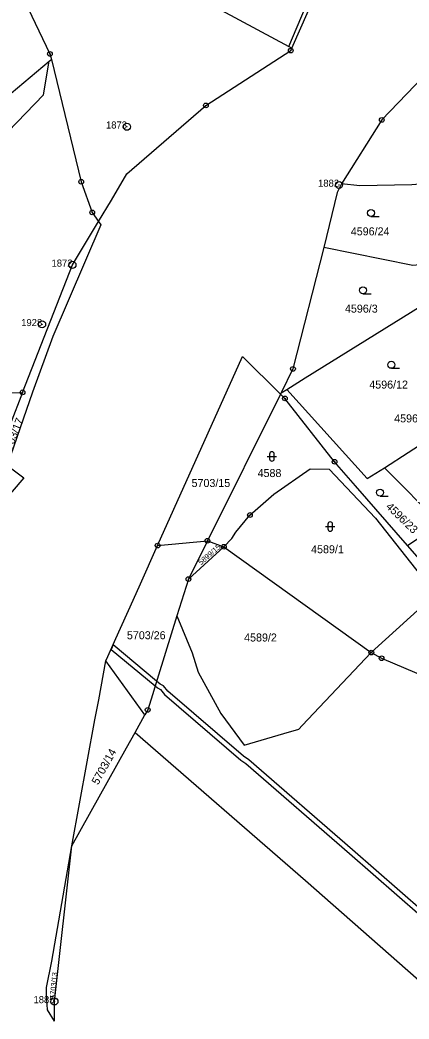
# Model space of a CAD drawing. Extents: x -644096 to -634268, y -1141430 to -1133463.
# Drawn here: x -638844.5 to -638761.9, y -1137871.4 to -1137659.3 of the extents above; entities that cross this region are included whole.
import ezdxf

# ---------------------------------------------------------------- set-up
doc = ezdxf.new("R2010")
doc.units = 0
for name, color, linetype in [('_CIVIL_CONSTRUCTION', 7, 'Continuous'), ('B_Hranice _3D', 7, 'Continuous'), ('spodek_zarez', 7, 'Continuous'), ('svrsek_osa_sjezdy', 7, 'Continuous'), ('svrsek_osa_terminal_VRT', 7, 'Continuous'), ('svrsek_osa_VRT', 7, 'Continuous'), ('terminal_VRT', 7, 'Continuous')]:
    doc.layers.add(name, color=color, linetype=linetype)

msp = doc.modelspace()

# ---------------------------------------------------------------- linework, layer by layer
at = {"layer": '_CIVIL_CONSTRUCTION'}
for centre, radius in [((-638786.99, -1137665.78), 0.5), ((-638838.15, -1137666.48), 0.5), ((-638838.15, -1137666.48), 0.0303), ((-638786.99, -1137665.78), 0.0303), ((-638805.03, -1137677.42), 0.5), ((-638805.03, -1137677.42), 0.0303), ((-638767.66, -1137680.5), 0.5), ((-638821.8, -1137681.95), 0.75), ((-638821.8, -1137681.95), 0.03), ((-638767.66, -1137680.5), 0.0303), ((-638831.51, -1137693.64), 0.5), ((-638831.51, -1137693.64), 0.0303), ((-638776.74, -1137694.3), 0.75), ((-638776.74, -1137694.3), 0.03), ((-638829.17, -1137700.13), 0.5), ((-638829.17, -1137700.13), 0.0303), ((-638833.37, -1137711.27), 0.75), ((-638833.37, -1137711.27), 0.03), ((-638839.81, -1137723.9), 0.75), ((-638839.81, -1137723.9), 0.03), ((-638786.52, -1137733.36), 0.5), ((-638786.52, -1137733.36), 0.0303), ((-638843.97, -1137738.35), 0.5), ((-638843.97, -1137738.35), 0.0303), ((-638788.23, -1137739.64), 0.5), ((-638788.23, -1137739.64), 0.0303), ((-638777.68, -1137753.09), 0.5), ((-638777.68, -1137753.09), 0.0303), ((-638795.66, -1137764.4), 0.5), ((-638795.66, -1137764.4), 0.0303), ((-638815.28, -1137770.89), 0.5), ((-638815.28, -1137770.89), 0.0303), ((-638804.69, -1137769.88), 0.5), ((-638804.69, -1137769.88), 0.0303), ((-638801.21, -1137771.15), 0.5), ((-638801.21, -1137771.15), 0.0303), ((-638808.73, -1137778.01), 0.5), ((-638808.73, -1137778.01), 0.0303), ((-638769.88, -1137793.62), 0.5), ((-638769.88, -1137793.62), 0.0303), ((-638767.69, -1137794.83), 0.5), ((-638767.69, -1137794.83), 0.0303), ((-638817.39, -1137805.78), 0.5), ((-638817.39, -1137805.78), 0.0303), ((-638837.2, -1137867.7), 0.75), ((-638837.2, -1137867.7), 0.03)]:
    msp.add_circle(centre, radius, dxfattribs=at)
at = {"layer": 'B_Hranice _3D'}
msp.add_lwpolyline([(-638728.69, -1137875.03), (-638743.77, -1137861.93), (-638758.8, -1137848.69), (-638773.85, -1137835.54), (-638795.91, -1137816.36), (-638797, -1137815.63), (-638813.08, -1137801.79), (-638814.05, -1137800.68), (-638814.72, -1137800.31), (-638815.48, -1137799.67), (-638824.75, -1137792), (-638825.18, -1137792.95), (-638815.8, -1137800.7), (-638815.28, -1137801.13), (-638814.69, -1137801.46), (-638813.78, -1137802.51), (-638797.6, -1137816.43), (-638796.53, -1137817.16), (-638774.51, -1137836.3), (-638759.46, -1137849.45), (-638744.43, -1137862.69), (-638729.35, -1137875.79)], dxfattribs=at)
at = {"layer": 'spodek_zarez'}
msp.add_circle((-638683.07, -1137056.85), 1378.08, dxfattribs=at)
at = {"layer": 'svrsek_osa_sjezdy'}
for p, q in [((-638769.95, -1137701.01), (-638768.2, -1137701.01)), ((-638771.65, -1137717.42), (-638769.9, -1137717.42)), ((-638765.62, -1137733.24), (-638763.87, -1137733.24)), ((-638791.99, -1137751.96), (-638789.99, -1137751.96)), ((-638791.49, -1137751.46), (-638791.49, -1137752.46)), ((-638790.49, -1137752.46), (-638790.49, -1137751.46)), ((-638768.02, -1137760.39), (-638766.27, -1137760.39)), ((-638779.61, -1137766.85), (-638777.61, -1137766.85)), ((-638779.11, -1137766.35), (-638779.11, -1137767.35)), ((-638778.11, -1137767.35), (-638778.11, -1137766.35))]:
    msp.add_line(p, q, dxfattribs=at)
for centre in [(-638769.95, -1137700.26), (-638771.65, -1137716.67), (-638765.62, -1137732.49), (-638768.02, -1137759.64)]:
    msp.add_circle(centre, 0.75, dxfattribs=at)
for centre, start, end in [((-638790.99, -1137751.46), 0, 180), ((-638790.99, -1137752.46), 180, 359.9879), ((-638778.61, -1137766.35), 0, 180), ((-638778.61, -1137767.35), 180, 359.9879)]:
    msp.add_arc(centre, 0.5, start, end, dxfattribs=at)
at = {"layer": 'svrsek_osa_terminal_VRT'}
msp.add_arc((-642050.26, -1145189.6), 8802.25, 41.413152, 75.317049, dxfattribs=at)
at = {"layer": 'terminal_VRT'}
for p, q in [((-638787.37, -1137664.91), (-638786.75, -1137665.24)), ((-638786.99, -1137665.78), (-638786.75, -1137665.24)), ((-638838.29, -1137668.05), (-638837.85, -1137667.69)), ((-638789.18, -1137738.71), (-638804.69, -1137769.88)), ((-638789.01, -1137738.46), (-638789.18, -1137738.71)), ((-638789.01, -1137738.46), (-638787.86, -1137737.75)), ((-638767.09, -1137754.39), (-638745.29, -1137740.25)), ((-638815.28, -1137770.89), (-638804.69, -1137769.88)), ((-638804.69, -1137769.88), (-638808.73, -1137778.01)), ((-638801.21, -1137771.15), (-638808.73, -1137778.01)), ((-638804.69, -1137769.88), (-638801.21, -1137771.15)), ((-638801.21, -1137771.15), (-638769.88, -1137793.62)), ((-638758.15, -1137775.47), (-638762.19, -1137770.84)), ((-638808.73, -1137778.01), (-638811.17, -1137785.82)), ((-638817.99, -1137806.85), (-638826.27, -1137795.39)), ((-638820.08, -1137810.6), (-638817.99, -1137806.85)), ((-638833.51, -1137834.64), (-638828.58, -1137807.89)), ((-638821.89, -1137813.84), (-638820.08, -1137810.6)), ((-638833.51, -1137834.64), (-638821.89, -1137813.84)), ((-638837.78, -1137859.18), (-638833.51, -1137834.64)), ((-638837.2, -1137867.7), (-638833.51, -1137834.64)), ((-638837.15, -1137871.88), (-638837.2, -1137867.7))]:
    msp.add_line(p, q, dxfattribs=at)
for points in [[(-638787.37, -1137664.91), (-638779.36, -1137645.79), (-638779.94, -1137630.29), (-638786.41, -1137616.95), (-638794.14, -1137607.18)], [(-638860.37, -1137617.4), (-638848.03, -1137609.21), (-638827.95, -1137618.78), (-638823.34, -1137622.93), (-638816.81, -1137633.16), (-638806.67, -1137636), (-638811.44, -1137645.51), (-638804.66, -1137655.63), (-638787.37, -1137664.91)], [(-638862.07, -1137618.53), (-638851.36, -1137639.01), (-638838.15, -1137666.48), (-638837.85, -1137667.69)], [(-638786.75, -1137665.24), (-638776.4, -1137641.79), (-638748.49, -1137629.3)], [(-638821.8, -1137691.95), (-638805.03, -1137677.42), (-638786.99, -1137665.78)], [(-638753.62, -1137665.88), (-638767.66, -1137680.5), (-638776.21, -1137694.05)], [(-638877.19, -1137729.02), (-638877.41, -1137726.2), (-638873.82, -1137713), (-638866.11, -1137694.42), (-638857.24, -1137683.87), (-638838.29, -1137668.05)], [(-638865.65, -1137738.5), (-638858.84, -1137710.06), (-638855.72, -1137709.43), (-638851.77, -1137698.24), (-638852.73, -1137688.84), (-638839.55, -1137675.14), (-638838.29, -1137668.05)], [(-638837.85, -1137667.69), (-638831.51, -1137693.64), (-638829.17, -1137700.13), (-638827.81, -1137702.09)], [(-638827.81, -1137702.09), (-638825.07, -1137697.57), (-638821.8, -1137691.95)], [(-638750.37, -1137692.72), (-638751.9, -1137693.5), (-638761.27, -1137694.31), (-638772.32, -1137694.47), (-638776.21, -1137694.05)], [(-638776.21, -1137694.05), (-638777.14, -1137695.9), (-638779.94, -1137707.61)], [(-638827.81, -1137702.09), (-638827.33, -1137702.79), (-638837.56, -1137726.46), (-638841.83, -1137738.28), (-638847.19, -1137753.67)], [(-638843.97, -1137738.35), (-638833.37, -1137711.27), (-638827.81, -1137702.09)], [(-638779.94, -1137707.61), (-638786.52, -1137733.36), (-638789.01, -1137738.46)], [(-638754.53, -1137710.79), (-638761.03, -1137711.38), (-638779.94, -1137707.61)], [(-638787.86, -1137737.75), (-638783.92, -1137735.28), (-638753.93, -1137716.63)], [(-638815.28, -1137770.89), (-638811.82, -1137763.18), (-638797.28, -1137730.77), (-638789.18, -1137738.71)], [(-638865.65, -1137738.5), (-638865.02, -1137739.03), (-638843.97, -1137738.35)], [(-638843.97, -1137738.35), (-638849.29, -1137751.95), (-638847.19, -1137753.67)], [(-638762.19, -1137770.84), (-638773.22, -1137758.2), (-638777.68, -1137753.09), (-638788.23, -1137739.64), (-638789.18, -1137738.71)], [(-638787.86, -1137737.75), (-638770.73, -1137756.65), (-638767.09, -1137754.39)], [(-638847.19, -1137753.67), (-638846.53, -1137754.4), (-638843.73, -1137756.52), (-638846.18, -1137759.39), (-638851.36, -1137765.45)], [(-638762.19, -1137770.84), (-638758.74, -1137768.57), (-638755.27, -1137766.29), (-638767.09, -1137754.39)], [(-638801.21, -1137771.15), (-638799.51, -1137769.37), (-638798.64, -1137768.04), (-638795.66, -1137764.4), (-638790.61, -1137759.94), (-638782.9, -1137754.62), (-638778.81, -1137754.63), (-638769.02, -1137765.07), (-638756.26, -1137781.18), (-638769.88, -1137793.62)], [(-638826.27, -1137795.39), (-638825.85, -1137794.45), (-638824.14, -1137790.65), (-638820.47, -1137782.46), (-638818.93, -1137779.03), (-638815.28, -1137770.89)], [(-638811.17, -1137785.82), (-638812.38, -1137789.72), (-638815.1, -1137798.44), (-638816.39, -1137802.59)], [(-638811.17, -1137785.82), (-638807.96, -1137793.69), (-638806.67, -1137797.79), (-638801.88, -1137806.53), (-638796.92, -1137813.27), (-638788.44, -1137810.8), (-638785.27, -1137809.87), (-638784.55, -1137809.11), (-638769.88, -1137793.62)], [(-638769.88, -1137793.62), (-638767.69, -1137794.83), (-638750.34, -1137802.14)], [(-638828.58, -1137807.89), (-638827.8, -1137803.66), (-638826.27, -1137795.39)], [(-638816.39, -1137802.59), (-638817.39, -1137805.78), (-638817.99, -1137806.85)], [(-638820.08, -1137810.6), (-638783.87, -1137842.05), (-638746.25, -1137875.07), (-638708.45, -1137907.78), (-638669.81, -1137940.15), (-638630.72, -1137971.31), (-638590.35, -1138001.72), (-638549.59, -1138030.68), (-638524.03, -1138050.51), (-638561.28, -1138033.52), (-638578.83, -1138028.04), (-638606.2, -1138030.67), (-638618.65, -1138030.58), (-638646.08, -1138029.88), (-638672.34, -1138030.38), (-638685.89, -1138025.2), (-638714, -1138009.22), (-638731.82, -1137998.16)], [(-638837.15, -1137871.88), (-638838.69, -1137869.46), (-638838.86, -1137866.09), (-638838.88, -1137864.77), (-638837.78, -1137859.18)]]:
    msp.add_lwpolyline(points, dxfattribs=at)

# ---------------------------------------------------------------- texts
at = {"layer": '_CIVIL_CONSTRUCTION'}
for s, p in [('1873', (-638826.25, -1137682.32)), ('1882', (-638781.19, -1137694.68)), ('1872', (-638837.82, -1137711.65)), ('1928', (-638844.26, -1137724.28)), ('1885', (-638841.65, -1137868.07))]:
    msp.add_text(s, height=1.5, dxfattribs=at).set_placement(p)
at = {"layer": 'svrsek_osa_VRT'}
for s, p in [('4596/24', (-638774.24, -1137705.01)), ('4596/3', (-638775.48, -1137721.42)), ('4596/12', (-638770.31, -1137737.55)), ('4596/13', (-638765.02, -1137744.73)), ('4588', (-638794.04, -1137756.34)), ('5703/15', (-638808.07, -1137758.45)), ('4589/1', (-638782.67, -1137772.52)), ('5703/26', (-638821.8, -1137790.78)), ('4589/2', (-638796.9, -1137791.26))]:
    msp.add_text(s, height=1.7, dxfattribs=at).set_placement(p)
for s, height, rotation, p in [('5703/17', 1.7, 68, (-638846.78, -1137751.85)), ('4596/23', 1.7, 316, (-638766.91, -1137762.78)), ('5899/15', 1.14, 41, (-638806.05, -1137775.09)), ('5703/14', 1.7, 61, (-638827.93, -1137821.83)), ('5703/13', 1.14, 85, (-638837.05, -1137867.22))]:
    msp.add_text(s, height=height, rotation=rotation, dxfattribs=at).set_placement(p)

doc.saveas('drawing.dxf')
